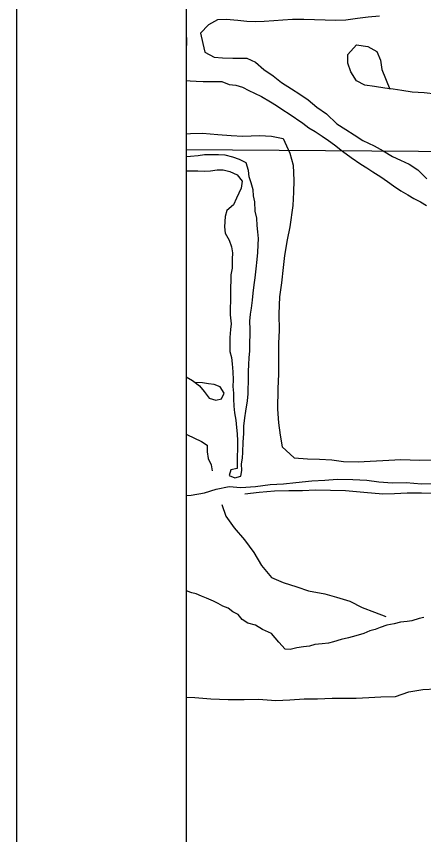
# Model space of a CAD drawing. Extents: x 0 to 34, y 0 to 22.
# Drawn here: x 2 to 2.2397, y 15.0235 to 15.5055 of the extents above; entities that cross this region are included whole.
import ezdxf

# ---------------------------------------------------------------- set-up
doc = ezdxf.new("R2010")
doc.units = 0
for name, color, linetype in [('GM_X_Corporation', 7, 'Continuous'), ('GM_X_Minor_River', 7, 'Continuous'), ('SH_Data', 7, 'Continuous')]:
    doc.layers.add(name, color=color, linetype=linetype)

msp = doc.modelspace()

# ---------------------------------------------------------------- linework, layer by layer
at = {"layer": 'GM_X_Corporation'}
msp.add_lwpolyline([(2.18738, 15.98749), (2.17126, 15.96243), (2.15719, 15.94148), (2.14518, 15.91776), (2.14189, 15.9115), (2.13706, 15.90339), (2.12392, 15.88018), (2.12043, 15.87525), (2.11982, 15.87042), (2.11899, 15.86765), (2.11622, 15.86426), (2.11304, 15.86529), (2.11119, 15.86734), (2.11211, 15.86971), (2.11643, 15.87843), (2.11899, 15.88408), (2.11935, 15.88575), (2.11807, 15.88603), (2.11602, 15.88562), (2.11509, 15.88398), (2.11365, 15.88121), (2.10903, 15.87186), (2.1, 15.86319), (2.1, 14.1)], dxfattribs=at)
msp.add_lwpolyline([(2.18738, 15.98749), (2.17126, 15.96243), (2.15719, 15.94148), (2.14518, 15.91776), (2.14189, 15.9115), (2.13706, 15.90339), (2.12392, 15.88018), (2.12043, 15.87525), (2.11982, 15.87042), (2.11899, 15.86765), (2.11622, 15.86426), (2.11304, 15.86529), (2.11119, 15.86734), (2.11211, 15.86971), (2.11643, 15.87843), (2.11899, 15.88408), (2.11935, 15.88575), (2.11807, 15.88603), (2.11602, 15.88562), (2.11509, 15.88398), (2.11365, 15.88121), (2.10903, 15.87186), (2.1, 15.86319), (2.1, 14.1)], dxfattribs=at)
msp.add_lwpolyline([(2.1, 15.42693), (2.1, 14.98485), (2.25879, 14.98955), (2.26391, 15.42579)], close=True, dxfattribs=at)
at = {"layer": 'GM_X_Minor_River'}
for points in [[(2.21378, 15.50564), (2.20712, 15.50507), (2.20083, 15.5043), (2.19397, 15.50336), (2.18808, 15.50315), (2.16911, 15.50369), (2.16246, 15.5037), (2.15676, 15.50329), (2.15162, 15.50287), (2.14591, 15.50246), (2.14078, 15.50223), (2.13566, 15.50257), (2.13036, 15.5031), (2.12354, 15.50368), (2.11841, 15.50345), (2.11301, 15.50056), (2.10831, 15.49557), (2.10966, 15.48945), (2.11085, 15.48448), (2.11646, 15.48146), (2.12138, 15.48113), (2.12745, 15.48096), (2.13562, 15.48091), (2.14067, 15.47849), (2.14568, 15.47416), (2.15107, 15.4704), (2.15609, 15.46664), (2.16187, 15.46287), (2.1669, 15.45968), (2.17175, 15.45631), (2.17694, 15.45198), (2.18252, 15.44802), (2.18862, 15.44215), (2.19384, 15.43877), (2.19888, 15.43577), (2.20391, 15.4324), (2.21065, 15.42916), (2.21589, 15.42635), (2.22129, 15.42296), (2.22617, 15.42073), (2.23123, 15.4185), (2.23626, 15.41512), (2.24161, 15.40984)], [(2.1, 15.49364), (2.10007, 15.49277), (2.10015, 15.48896), (2.1, 15.48735)], [(2.2749, 15.45885), (2.26997, 15.4588), (2.26427, 15.45877), (2.25876, 15.45874), (2.25195, 15.45932), (2.24683, 15.45966), (2.24002, 15.46042), (2.233, 15.46082), (2.22696, 15.46175), (2.22186, 15.46266), (2.21693, 15.46318), (2.2107, 15.46412), (2.20503, 15.46504), (2.20016, 15.46746), (2.1969, 15.47287), (2.19514, 15.47787), (2.1951, 15.483), (2.2002, 15.48874), (2.20681, 15.48779), (2.21223, 15.48478), (2.21437, 15.47978), (2.21516, 15.47425), (2.21973, 15.4626)], [(2.1, 15.46769), (2.1022, 15.46763), (2.1058, 15.46733), (2.10998, 15.46721), (2.11358, 15.46711), (2.11738, 15.46719), (2.12098, 15.46709), (2.1253, 15.46544), (2.12927, 15.46495), (2.13304, 15.46389), (2.13678, 15.46188), (2.14015, 15.46026), (2.14427, 15.45824), (2.1495, 15.45524), (2.15305, 15.45305), (2.15677, 15.45047), (2.1605, 15.44809), (2.16869, 15.44253), (2.17222, 15.43977), (2.17596, 15.43776), (2.18006, 15.43498), (2.18378, 15.43241), (2.18732, 15.42984), (2.19196, 15.42609), (2.19698, 15.42234), (2.20275, 15.41837), (2.2063, 15.41637), (2.20984, 15.41399), (2.2145, 15.411), (2.21841, 15.40823), (2.22194, 15.40566), (2.22622, 15.40268), (2.23033, 15.40029), (2.23388, 15.39829), (2.23781, 15.39627), (2.24136, 15.39408)], [(2.1, 15.43641), (2.10246, 15.43646), (2.10948, 15.43664), (2.11858, 15.436), (2.12635, 15.43539), (2.13336, 15.435), (2.14305, 15.43529), (2.15025, 15.43489), (2.15705, 15.43356), (2.16098, 15.42489), (2.16286, 15.41781), (2.16337, 15.40887), (2.16318, 15.40203), (2.16276, 15.39407), (2.16088, 15.38158), (2.15933, 15.37384), (2.15774, 15.36457), (2.15697, 15.35757), (2.15614, 15.34847), (2.15496, 15.34034), (2.15449, 15.33028), (2.15459, 15.3204), (2.15438, 15.313), (2.15426, 15.30217), (2.15424, 15.29495), (2.15399, 15.28603), (2.15365, 15.27407), (2.15437, 15.26607), (2.1553, 15.25882), (2.15643, 15.25195), (2.16346, 15.24548), (2.17142, 15.24487), (2.17844, 15.24467), (2.18564, 15.24427), (2.19264, 15.24331), (2.20117, 15.24306), (2.20821, 15.24343), (2.21562, 15.24379), (2.22627, 15.24443), (2.23727, 15.24411), (2.2481, 15.24418)], [(2.12395, 15.3912), (2.1229, 15.38762), (2.12253, 15.38155), (2.1228, 15.37774), (2.12516, 15.37368), (2.12657, 15.36984), (2.12722, 15.36621), (2.12693, 15.36242), (2.12696, 15.3571), (2.12629, 15.35332), (2.12598, 15.3425), (2.12605, 15.33832), (2.1259, 15.33319), (2.1258, 15.32959), (2.12641, 15.32444), (2.12594, 15.32103), (2.12561, 15.31629), (2.12567, 15.31154), (2.12557, 15.30813), (2.12661, 15.30449), (2.12707, 15.30086), (2.1275, 15.2961), (2.12756, 15.29135), (2.12745, 15.28755), (2.12772, 15.28356), (2.12781, 15.28013), (2.12807, 15.27595), (2.12834, 15.27195), (2.12916, 15.26756), (2.12961, 15.26336), (2.12988, 15.25956), (2.13014, 15.25537), (2.1302, 15.25062), (2.12988, 15.24626), (2.12997, 15.24264), (2.12987, 15.23923), (2.12624, 15.23838), (2.1252, 15.23499), (2.12857, 15.23357), (2.13202, 15.23461), (2.13269, 15.23801), (2.1326, 15.24181), (2.13308, 15.24522), (2.13337, 15.24882), (2.13354, 15.2547), (2.13388, 15.25982), (2.13381, 15.26419), (2.13452, 15.26892), (2.13501, 15.2729), (2.13613, 15.27894), (2.13644, 15.28311), (2.13672, 15.29299), (2.13663, 15.29641), (2.13692, 15.3002), (2.13705, 15.30457), (2.13735, 15.30836), (2.1375, 15.31386), (2.13761, 15.31747), (2.13752, 15.32108), (2.13747, 15.32602), (2.13777, 15.33), (2.13845, 15.33359), (2.13896, 15.33833), (2.13946, 15.34249), (2.13998, 15.34742), (2.14047, 15.35139), (2.14119, 15.35669), (2.14173, 15.36237), (2.14204, 15.36636), (2.14236, 15.37091), (2.14246, 15.3747), (2.14219, 15.37851), (2.14173, 15.38232), (2.14148, 15.3867), (2.14064, 15.39071), (2.14042, 15.39623), (2.13957, 15.39986), (2.13929, 15.40329), (2.13827, 15.4075), (2.13704, 15.41096), (2.13658, 15.41477), (2.13519, 15.41918), (2.13126, 15.42119), (2.1275, 15.42263), (2.12298, 15.42371), (2.119, 15.42402), (2.1152, 15.42393), (2.11064, 15.42388), (2.10702, 15.42341), (2.10245, 15.42297), (2.1, 15.42282)], [(2.1, 15.4145), (2.10031, 15.41448), (2.10677, 15.41449), (2.11075, 15.41437), (2.11417, 15.41446), (2.11817, 15.41511), (2.12178, 15.41501), (2.12555, 15.41414), (2.13005, 15.41211), (2.13298, 15.40841), (2.13229, 15.40425), (2.12966, 15.39844), (2.12784, 15.3945), (2.12395, 15.3912)], [(2.1, 15.29321), (2.10363, 15.29109), (2.10772, 15.28793), (2.11047, 15.28443), (2.11339, 15.28055), (2.11735, 15.27948), (2.12079, 15.28015), (2.1224, 15.28352), (2.12004, 15.2872), (2.11647, 15.28863), (2.11307, 15.28911), (2.10947, 15.28959), (2.10519, 15.28979)], [(2.1, 15.25942), (2.10082, 15.25906), (2.10438, 15.25725), (2.10887, 15.25503), (2.11222, 15.25285), (2.11231, 15.24904), (2.11295, 15.24504), (2.11475, 15.24137), (2.11521, 15.23775)], [(2.1, 15.22334), (2.10285, 15.22348), (2.11067, 15.22477), (2.11757, 15.22705), (2.1252, 15.22853), (2.13202, 15.22796), (2.14077, 15.22847), (2.14935, 15.22974), (2.15714, 15.23008), (2.16456, 15.23082), (2.1739, 15.23188), (2.1815, 15.23223), (2.18873, 15.23278), (2.19803, 15.2327), (2.20637, 15.23227), (2.21337, 15.23131), (2.22133, 15.2307), (2.22949, 15.23085), (2.2384, 15.23021), (2.24751, 15.23033)], [(2.24754, 15.22444), (2.23843, 15.2247), (2.23007, 15.22456), (2.22266, 15.22421), (2.21563, 15.22403), (2.20445, 15.22492), (2.19366, 15.22599), (2.18494, 15.22624), (2.17602, 15.22631), (2.16841, 15.22596), (2.16044, 15.226), (2.15189, 15.22587), (2.14295, 15.22498), (2.13438, 15.22409)], [(2.12091, 15.21802), (2.12319, 15.21111), (2.12811, 15.20413), (2.13437, 15.19711), (2.13985, 15.18974), (2.14419, 15.18201), (2.15007, 15.175), (2.157, 15.17195), (2.1651, 15.16944), (2.17186, 15.16716), (2.1815, 15.16536), (2.18847, 15.16345), (2.19637, 15.16094), (2.20348, 15.15732), (2.2108, 15.15445), (2.21756, 15.15197)], [(2.2398, 15.15138), (2.23714, 15.1508), (2.23279, 15.14945), (2.22994, 15.14906), (2.22615, 15.14866), (2.22236, 15.1477), (2.21799, 15.14692), (2.21421, 15.14558), (2.21118, 15.14424), (2.20795, 15.14346), (2.20454, 15.14193), (2.19981, 15.14058), (2.19545, 15.13943), (2.19109, 15.13846), (2.18673, 15.13711), (2.1837, 15.13634), (2.1799, 15.13595), (2.17573, 15.13555), (2.17251, 15.1344), (2.16909, 15.13401), (2.16511, 15.13342), (2.16113, 15.13245), (2.15828, 15.13282), (2.15447, 15.1368), (2.15026, 15.14191), (2.14494, 15.14436), (2.14075, 15.14681), (2.13619, 15.14812), (2.13295, 15.15019), (2.13047, 15.15322), (2.12742, 15.15473), (2.12457, 15.15681), (2.12152, 15.15813), (2.11886, 15.15963), (2.116, 15.16095), (2.11182, 15.16284), (2.10897, 15.16396), (2.10592, 15.16528), (2.10326, 15.16584), (2.1006, 15.16697), (2.1, 15.16728)], [(2.1, 15.10445), (2.10496, 15.1043), (2.11443, 15.10346), (2.12467, 15.10317), (2.13416, 15.10308), (2.14252, 15.10322), (2.15275, 15.10255), (2.16092, 15.10288), (2.16948, 15.10339), (2.17727, 15.10355), (2.18582, 15.10387), (2.19265, 15.10386), (2.20006, 15.10384), (2.20747, 15.1042), (2.21451, 15.10457), (2.22306, 15.10489), (2.23092, 15.10751), (2.23931, 15.10898), (2.24692, 15.10933)]]:
    msp.add_lwpolyline(points, dxfattribs=at)
at = {"layer": 'SH_Data'}
for p, q in [((2, 21), (2, 14)), ((2, 21), (2, 14)), ((2.1, 20.9), (2.1, 14.1)), ((2.1, 20.9), (2.1, 14.1))]:
    msp.add_line(p, q, dxfattribs=at)

doc.saveas('drawing.dxf')
